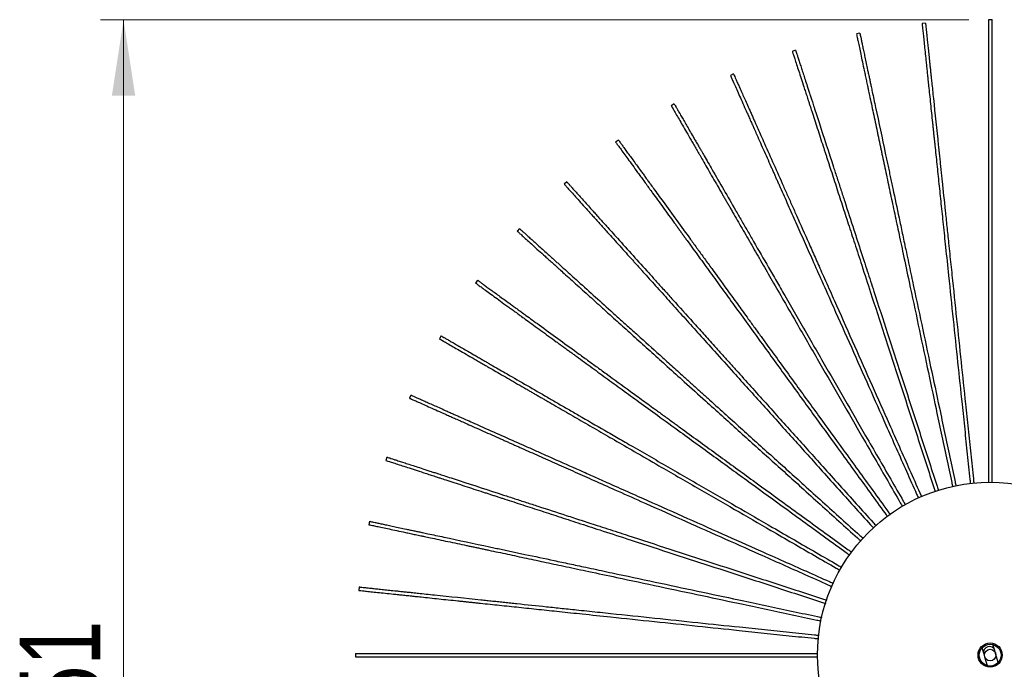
# Model space of a CAD drawing. Header units: millimetres. Extents: x 54 to 130, y 13 to 286.
# Tile 654 of 656: x 60 to 103, y 258 to 286. Entities that reach past the tile are written whole.
import ezdxf

# ---------------------------------------------------------------- set-up
doc = ezdxf.new("R2010")
doc.units = ezdxf.units.MM
doc.header["$PDSIZE"] = -1
doc.styles.add('SLDTEXTSTYLE0', font='TXT', dxfattribs={"width": 0.75})
doc.dimstyles.new('SLDDIMSTYLE0', dxfattribs={"dimtxt": 3.5, "dimasz": 3.302, "dimexe": 0, "dimexo": 0.0625, "dimgap": 0.875, "dimtad": 1, "dimdec": 0, "dimlfac": 10, "dimrnd": 1e-09, "dimzin": 12, "dimdsep": 46, "dimtxsty": 'SLDTEXTSTYLE0', "dimsah": 1, "dimcen": 0.09, "dimadec": 0, "dimazin": 3, "dimtfac": 1, "dimtdec": 0, "dimtofl": 0, "dimtmove": 0, "dimatfit": 3, "dimfxl": 0, "dimfrac": 2, "dimtolj": 1, "dimtzin": 12, "dimarcsym": 0})

# ---------------------------------------------------------------- blocks, each defined once
blk = doc.blocks.new('_D_4')
at = {"color": 7, "linetype": 'Continuous', "lineweight": 0}
for p, q in [((101.605, 286.134), (63.883, 286.134)), ((64.883, 286.134), (64.883, 230.984)), ((101.605, 230.984), (63.883, 230.984))]:
    blk.add_line(p, q, dxfattribs=at)
at = {"color": 7, "linetype": 'Continuous', "lineweight": 18}
for points in [[(64.883, 286.134), (64.375, 282.832), (65.391, 282.832)], [(64.883, 230.984), (65.391, 234.286), (64.375, 234.286)]]:
    blk.add_solid(points, dxfattribs=at)
at = {"color": 7, "linetype": 'Continuous', "lineweight": 18, "insert": (60.371, 254.197), "char_height": 3.5, "attachment_point": 1, "rotation": 90, "style": 'SLDTEXTSTYLE0'}
blk.add_mtext('551', dxfattribs=at)

msp = doc.modelspace()

# ---------------------------------------------------------------- linework, layer by layer
at = {"color": 7, "linetype": 'Continuous', "lineweight": 25}
for p, q in [((99.722, 285.991), (99.573, 285.975)), ((102.605, 286.134), (102.455, 286.134)), ((96.87, 285.547), (96.723, 285.516)), ((94.08, 284.808), (93.937, 284.761)), ((91.382, 283.781), (91.245, 283.72)), ((88.807, 282.477), (88.677, 282.402)), ((86.382, 280.912), (86.261, 280.824)), ((84.134, 279.101), (84.023, 279.001)), ((82.088, 277.066), (81.987, 276.955)), ((80.265, 274.828), (80.177, 274.707)), ((78.686, 272.411), (78.611, 272.282)), ((77.369, 269.843), (77.308, 269.706)), ((76.327, 267.151), (76.281, 267.009)), ((75.573, 264.366), (75.542, 264.219)), ((75.114, 261.516), (75.098, 261.367)), ((102.175, 258.875), (102.253, 258.611)), ((102.733, 258.753), (102.654, 259.017)), ((74.955, 258.634), (74.955, 258.484)), ((102.253, 258.611), (102.29, 258.488)), ((102.29, 258.488), (102.405, 258.101)), ((102.769, 258.63), (102.733, 258.753)), ((102.884, 258.243), (102.769, 258.63))]:
    msp.add_line(p, q, dxfattribs=at)
for radius in [7.5, 0.525, 0.475, 0.25]:
    msp.add_circle((102.53, 258.559), radius, dxfattribs=at)
msp.add_arc((102.495, 258.677), 0.25, 17.7088, 195.3155, dxfattribs=at)
for points, knots in [([(99.573, 285.97), (99.573, 285.971), (99.572, 285.977), (99.577, 285.934), (99.588, 285.829), (99.608, 285.64), (99.634, 285.389), (99.666, 285.089), (99.701, 284.749), (99.735, 284.426), (99.765, 284.143), (99.789, 283.917), (99.811, 283.708), (99.834, 283.487), (99.862, 283.222), (99.898, 282.878), (99.939, 282.486), (99.982, 282.08), (100.017, 281.752), (100.042, 281.505), (100.06, 281.341), (100.077, 281.176), (100.094, 281.011), (100.112, 280.844), (100.152, 280.462), (100.216, 279.854), (100.305, 279.01), (100.396, 278.141), (100.492, 277.223), (100.602, 276.185), (100.746, 274.813), (100.921, 273.147), (101.117, 271.284), (101.284, 269.691), (101.424, 268.36), (101.538, 267.274), (101.621, 266.489), (101.665, 266.065), (101.672, 266.005)], [0, 0, 0, 0, 0.00703, 0.028514, 0.054727, 0.08079, 0.107082, 0.13136, 0.154867, 0.177921, 0.190126, 0.201967, 0.21351, 0.22124, 0.233636, 0.251097, 0.269852, 0.288876, 0.308036, 0.315601, 0.323188, 0.330796, 0.338425, 0.346077, 0.35375, 0.391168, 0.429492, 0.468735, 0.508907, 0.55303, 0.607779, 0.691762, 0.773316, 0.852079, 0.898902, 0.945607, 0.992209, 1, 1, 1, 1]), ([(99.722, 285.987), (99.722, 285.987), (99.722, 285.988), (99.726, 285.95), (99.734, 285.875), (99.747, 285.754), (99.764, 285.593), (99.784, 285.398), (99.807, 285.176), (99.833, 284.934), (99.861, 284.665), (99.888, 284.411), (99.912, 284.183), (99.931, 283.999), (99.95, 283.822), (99.97, 283.627), (99.996, 283.38), (100.029, 283.067), (100.123, 282.169), (100.216, 281.289), (100.305, 280.439), (100.332, 280.183), (100.359, 279.924), (100.387, 279.662), (100.415, 279.398), (100.478, 278.794), (100.545, 278.163), (100.614, 277.504), (100.65, 277.163), (100.687, 276.809), (100.728, 276.413), (100.774, 275.977), (100.823, 275.511), (100.922, 274.57), (101.07, 273.163), (101.266, 271.299), (101.433, 269.707), (101.573, 268.376), (101.687, 267.29), (101.77, 266.505), (101.814, 266.081), (101.821, 266.021)], [0, 0, 0, 0, 0.01133, 0.028521, 0.048293, 0.067877, 0.087435, 0.107129, 0.1253, 0.143122, 0.160727, 0.178248, 0.188689, 0.198814, 0.207556, 0.215816, 0.227034, 0.242901, 0.260166, 0.353747, 0.365387, 0.377115, 0.388931, 0.400836, 0.412831, 0.424915, 0.483099, 0.498266, 0.513566, 0.528999, 0.545765, 0.566589, 0.587266, 0.607796, 0.691785, 0.773336, 0.852107, 0.898935, 0.945641, 0.992242, 1, 1, 1, 1]), ([(102.455, 286.129), (102.455, 286.13), (102.455, 286.136), (102.455, 286.093), (102.455, 285.987), (102.455, 285.797), (102.455, 285.544), (102.455, 285.243), (102.455, 284.902), (102.455, 284.576), (102.455, 284.292), (102.455, 284.064), (102.455, 283.855), (102.455, 283.632), (102.455, 283.366), (102.455, 283.02), (102.455, 282.625), (102.455, 282.217), (102.455, 281.887), (102.455, 281.639), (102.455, 281.474), (102.455, 281.309), (102.455, 281.142), (102.455, 280.975), (102.455, 280.59), (102.455, 279.979), (102.455, 279.131), (102.455, 278.256), (102.455, 277.334), (102.455, 276.29), (102.455, 274.91), (102.455, 273.235), (102.455, 271.362), (102.455, 269.76), (102.455, 268.422), (102.455, 267.33), (102.455, 266.537), (102.455, 266.108), (102.455, 266.044)], [0, 0, 0, 0, 0.007027, 0.028502, 0.054704, 0.080756, 0.107037, 0.131305, 0.154801, 0.177846, 0.190046, 0.201881, 0.213419, 0.221146, 0.233537, 0.25099, 0.269738, 0.288754, 0.307906, 0.315468, 0.323051, 0.330655, 0.338282, 0.34593, 0.3536, 0.391002, 0.42931, 0.468537, 0.508691, 0.552796, 0.607521, 0.691469, 0.772988, 0.851718, 0.898521, 0.945206, 0.991789, 1, 1, 1, 1]), ([(102.605, 286.131), (102.605, 286.131), (102.605, 286.131), (102.605, 286.093), (102.605, 286.017), (102.605, 285.896), (102.605, 285.734), (102.605, 285.538), (102.605, 285.315), (102.605, 285.071), (102.605, 284.801), (102.605, 284.545), (102.605, 284.317), (102.605, 284.132), (102.605, 283.953), (102.605, 283.758), (102.605, 283.509), (102.605, 283.194), (102.605, 282.291), (102.605, 281.406), (102.605, 280.551), (102.605, 280.294), (102.605, 280.033), (102.605, 279.771), (102.605, 279.505), (102.605, 278.898), (102.605, 278.263), (102.605, 277.601), (102.605, 277.257), (102.605, 276.901), (102.605, 276.503), (102.605, 276.065), (102.605, 275.597), (102.605, 274.65), (102.605, 273.235), (102.605, 271.361), (102.605, 269.76), (102.605, 268.422), (102.605, 267.33), (102.605, 266.539), (102.605, 266.112), (102.605, 266.049)], [0, 0, 0, 0, 0.0113279, 0.0285146, 0.0482821, 0.0678616, 0.0874149, 0.1071048, 0.1252715, 0.1430904, 0.1606911, 0.1782083, 0.1886463, 0.1987693, 0.2075093, 0.2157675, 0.2269834, 0.2428464, 0.2601078, 0.3536678, 0.3653049, 0.3770302, 0.3888439, 0.4007465, 0.4127384, 0.4248198, 0.4829903, 0.498154, 0.5134504, 0.5288801, 0.5456426, 0.5664621, 0.5871341, 0.6076597, 0.6916295, 0.7731628, 0.8519162, 0.8987335, 0.9454294, 0.9920196, 1, 1, 1, 1]), ([(96.724, 285.511), (96.724, 285.512), (96.723, 285.518), (96.732, 285.476), (96.754, 285.373), (96.793, 285.187), (96.846, 284.939), (96.908, 284.644), (96.979, 284.31), (97.047, 283.992), (97.106, 283.714), (97.153, 283.491), (97.197, 283.286), (97.243, 283.069), (97.299, 282.808), (97.371, 282.47), (97.453, 282.084), (97.537, 281.684), (97.606, 281.362), (97.658, 281.119), (97.692, 280.958), (97.726, 280.796), (97.761, 280.633), (97.796, 280.47), (97.876, 280.093), (98.003, 279.495), (98.179, 278.665), (98.361, 277.81), (98.553, 276.908), (98.77, 275.887), (99.057, 274.538), (99.405, 272.899), (99.794, 271.066), (100.127, 269.5), (100.406, 268.191), (100.633, 267.123), (100.797, 266.349), (100.886, 265.931), (100.899, 265.87)], [0, 0, 0, 0, 0.0070292, 0.0285091, 0.0547179, 0.0807759, 0.1070637, 0.1313375, 0.1548396, 0.1778903, 0.1900934, 0.2019318, 0.2134728, 0.2212012, 0.2335956, 0.2510531, 0.2698054, 0.288826, 0.3079828, 0.3155464, 0.3231314, 0.330738, 0.3383664, 0.3460165, 0.3536886, 0.3910997, 0.4294177, 0.4686538, 0.5088183, 0.5529341, 0.6076732, 0.6916413, 0.773181, 0.8519307, 0.8987458, 0.9454425, 0.9920364, 1, 1, 1, 1]), ([(96.87, 285.544), (96.87, 285.544), (96.87, 285.544), (96.878, 285.507), (96.894, 285.433), (96.919, 285.314), (96.953, 285.156), (96.994, 284.964), (97.04, 284.746), (97.091, 284.507), (97.147, 284.243), (97.2, 283.993), (97.248, 283.769), (97.286, 283.588), (97.323, 283.414), (97.364, 283.222), (97.416, 282.979), (97.481, 282.671), (97.669, 281.788), (97.853, 280.922), (98.03, 280.086), (98.084, 279.834), (98.138, 279.58), (98.193, 279.323), (98.248, 279.063), (98.374, 278.469), (98.506, 277.848), (98.644, 277.2), (98.715, 276.864), (98.789, 276.516), (98.872, 276.127), (98.963, 275.698), (99.061, 275.24), (99.257, 274.314), (99.552, 272.93), (99.941, 271.097), (100.274, 269.531), (100.552, 268.222), (100.779, 267.154), (100.944, 266.379), (101.033, 265.959), (101.047, 265.896)], [0, 0, 0, 0, 0.011325, 0.028508, 0.048272, 0.067847, 0.087396, 0.107082, 0.125245, 0.14306, 0.160657, 0.17817, 0.188606, 0.198727, 0.207465, 0.215721, 0.226935, 0.242794, 0.260052, 0.353592, 0.365226, 0.376949, 0.38876, 0.40066, 0.41265, 0.424728, 0.482886, 0.498047, 0.51334, 0.528766, 0.545525, 0.56634, 0.587008, 0.607529, 0.691481, 0.772997, 0.851733, 0.89854, 0.945226, 0.991806, 1, 1, 1, 1]), ([(93.939, 284.756), (93.938, 284.758), (93.936, 284.763), (93.95, 284.722), (93.982, 284.622), (94.041, 284.441), (94.119, 284.2), (94.213, 283.913), (94.318, 283.589), (94.418, 283.28), (94.506, 283.009), (94.577, 282.793), (94.641, 282.593), (94.71, 282.382), (94.793, 282.128), (94.899, 281.799), (95.021, 281.424), (95.148, 281.036), (95.249, 280.722), (95.326, 280.486), (95.377, 280.329), (95.428, 280.172), (95.48, 280.014), (95.531, 279.855), (95.65, 279.489), (95.839, 278.907), (96.101, 278.101), (96.371, 277.269), (96.656, 276.392), (96.979, 275.399), (97.405, 274.087), (97.923, 272.494), (98.502, 270.712), (98.997, 269.189), (99.41, 267.916), (99.748, 266.878), (99.993, 266.123), (100.126, 265.714), (100.146, 265.653)], [0, 0, 0, 0, 0.007027, 0.0285, 0.0547006, 0.0807502, 0.1070298, 0.1312958, 0.1547905, 0.1778338, 0.1900331, 0.2018677, 0.213405, 0.2211311, 0.2335215, 0.2509735, 0.2697198, 0.2887344, 0.3078851, 0.3154463, 0.3230289, 0.3306331, 0.338259, 0.3459068, 0.3535764, 0.3909756, 0.4292815, 0.4685051, 0.5086569, 0.5527586, 0.6074804, 0.6914219, 0.7729357, 0.8516604, 0.8984607, 0.9451425, 0.9917216, 1, 1, 1, 1]), ([(94.081, 284.804), (94.081, 284.804), (94.081, 284.804), (94.092, 284.768), (94.116, 284.696), (94.153, 284.581), (94.203, 284.427), (94.264, 284.241), (94.333, 284.029), (94.408, 283.797), (94.492, 283.54), (94.571, 283.296), (94.641, 283.079), (94.699, 282.903), (94.754, 282.734), (94.814, 282.547), (94.891, 282.311), (94.988, 282.011), (95.267, 281.153), (95.541, 280.311), (95.805, 279.498), (95.885, 279.253), (95.965, 279.006), (96.046, 278.756), (96.128, 278.503), (96.316, 277.925), (96.512, 277.322), (96.717, 276.692), (96.823, 276.365), (96.933, 276.027), (97.056, 275.648), (97.191, 275.231), (97.336, 274.786), (97.628, 273.886), (98.066, 272.54), (98.645, 270.758), (99.14, 269.235), (99.553, 267.963), (99.891, 266.924), (100.136, 266.169), (100.269, 265.76), (100.289, 265.698)], [0, 0, 0, 0, 0.011324, 0.028505, 0.048266, 0.067839, 0.087386, 0.10707, 0.12523, 0.143043, 0.160638, 0.17815, 0.188584, 0.198704, 0.207441, 0.215697, 0.226909, 0.242767, 0.260022, 0.353552, 0.365185, 0.376906, 0.388716, 0.400615, 0.412603, 0.42468, 0.482832, 0.49799, 0.513282, 0.528706, 0.545463, 0.566276, 0.586941, 0.60746, 0.691402, 0.772909, 0.851637, 0.898438, 0.945119, 0.991694, 1, 1, 1, 1]), ([(91.247, 283.715), (91.247, 283.716), (91.244, 283.722), (91.262, 283.682), (91.305, 283.586), (91.382, 283.412), (91.485, 283.181), (91.608, 282.905), (91.747, 282.594), (91.879, 282.296), (91.995, 282.037), (92.087, 281.829), (92.172, 281.637), (92.263, 281.434), (92.371, 281.19), (92.512, 280.874), (92.672, 280.514), (92.839, 280.141), (92.973, 279.84), (93.074, 279.613), (93.141, 279.463), (93.208, 279.311), (93.276, 279.159), (93.344, 279.007), (93.5, 278.655), (93.749, 278.097), (94.094, 277.322), (94.449, 276.523), (94.825, 275.68), (95.249, 274.727), (95.81, 273.466), (96.492, 271.936), (97.254, 270.224), (97.905, 268.761), (98.449, 267.539), (98.893, 266.541), (99.216, 265.817), (99.391, 265.424), (99.417, 265.365)], [0, 0, 0, 0, 0.007027, 0.0285002, 0.054701, 0.0807508, 0.1070306, 0.1312968, 0.1547917, 0.1778352, 0.1900345, 0.2018692, 0.2134066, 0.2211327, 0.2335232, 0.2509754, 0.2697218, 0.2887365, 0.3078874, 0.3154486, 0.3230313, 0.3306356, 0.3382615, 0.3459093, 0.3535791, 0.3909786, 0.4292847, 0.4685086, 0.5086606, 0.5527627, 0.6074849, 0.6914271, 0.7729415, 0.8516668, 0.8984674, 0.9451496, 0.991729, 1, 1, 1, 1]), ([(91.384, 283.777), (91.384, 283.777), (91.384, 283.778), (91.399, 283.743), (91.43, 283.674), (91.479, 283.563), (91.545, 283.415), (91.625, 283.236), (91.715, 283.032), (91.815, 282.809), (91.925, 282.563), (92.029, 282.329), (92.122, 282.12), (92.197, 281.951), (92.269, 281.788), (92.349, 281.61), (92.45, 281.382), (92.578, 281.094), (92.945, 280.27), (93.305, 279.461), (93.653, 278.681), (93.758, 278.445), (93.864, 278.207), (93.971, 277.967), (94.078, 277.725), (94.326, 277.17), (94.584, 276.59), (94.853, 275.985), (94.993, 275.671), (95.138, 275.346), (95.3, 274.982), (95.478, 274.582), (95.668, 274.154), (96.053, 273.289), (96.629, 271.997), (97.391, 270.285), (98.042, 268.822), (98.586, 267.6), (99.031, 266.602), (99.353, 265.879), (99.527, 265.487), (99.553, 265.429)], [0, 0, 0, 0, 0.011327, 0.028511, 0.048276, 0.067854, 0.087405, 0.107092, 0.125257, 0.143074, 0.160672, 0.178187, 0.188624, 0.198746, 0.207485, 0.215742, 0.226957, 0.242818, 0.260077, 0.353626, 0.365262, 0.376986, 0.388798, 0.4007, 0.41269, 0.42477, 0.482934, 0.498096, 0.51339, 0.528818, 0.545579, 0.566396, 0.587065, 0.607589, 0.691548, 0.773072, 0.851816, 0.898628, 0.945319, 0.991903, 1, 1, 1, 1]), ([(88.68, 282.398), (88.679, 282.399), (88.676, 282.404), (88.698, 282.367), (88.75, 282.275), (88.845, 282.111), (88.972, 281.891), (89.123, 281.63), (89.293, 281.335), (89.456, 281.053), (89.598, 280.807), (89.712, 280.61), (89.817, 280.428), (89.928, 280.235), (90.061, 280.005), (90.234, 279.705), (90.431, 279.364), (90.636, 279.01), (90.801, 278.724), (90.925, 278.509), (91.007, 278.367), (91.09, 278.223), (91.173, 278.079), (91.257, 277.934), (91.449, 277.601), (91.755, 277.072), (92.179, 276.337), (92.616, 275.58), (93.077, 274.781), (93.599, 273.877), (94.289, 272.682), (95.126, 271.232), (96.063, 269.609), (96.864, 268.222), (97.533, 267.063), (98.079, 266.118), (98.474, 265.433), (98.688, 265.063), (98.719, 265.009)], [0, 0, 0, 0, 0.007029, 0.02851, 0.054719, 0.080778, 0.107066, 0.13134, 0.154843, 0.177894, 0.190098, 0.201936, 0.213478, 0.221206, 0.233601, 0.251059, 0.269812, 0.288833, 0.30799, 0.315554, 0.323139, 0.330746, 0.338374, 0.346024, 0.353697, 0.391109, 0.429427, 0.468664, 0.50883, 0.552947, 0.607687, 0.691657, 0.773199, 0.85195, 0.898766, 0.945464, 0.992059, 1, 1, 1, 1]), ([(88.809, 282.474), (88.809, 282.474), (88.809, 282.474), (88.828, 282.442), (88.865, 282.376), (88.926, 282.271), (89.007, 282.131), (89.105, 281.961), (89.216, 281.768), (89.339, 281.556), (89.474, 281.323), (89.602, 281.101), (89.716, 280.903), (89.808, 280.743), (89.897, 280.589), (89.995, 280.419), (90.12, 280.204), (90.277, 279.931), (90.728, 279.149), (91.171, 278.383), (91.598, 277.643), (91.727, 277.419), (91.857, 277.194), (91.989, 276.966), (92.121, 276.737), (92.425, 276.21), (92.743, 275.661), (93.074, 275.087), (93.245, 274.79), (93.423, 274.481), (93.622, 274.137), (93.842, 273.757), (94.076, 273.352), (94.549, 272.532), (95.256, 271.307), (96.193, 269.684), (96.994, 268.297), (97.663, 267.138), (98.209, 266.192), (98.603, 265.51), (98.815, 265.143), (98.845, 265.091)], [0, 0, 0, 0, 0.011332, 0.028526, 0.048302, 0.067889, 0.08745, 0.107148, 0.125322, 0.143148, 0.160756, 0.178281, 0.188723, 0.19885, 0.207593, 0.215855, 0.227075, 0.242945, 0.260213, 0.353811, 0.365453, 0.377183, 0.389002, 0.400909, 0.412906, 0.424992, 0.483186, 0.498356, 0.513659, 0.529095, 0.545864, 0.566692, 0.587372, 0.607906, 0.69191, 0.773476, 0.852262, 0.899098, 0.945813, 0.992422, 1, 1, 1, 1]), ([(86.264, 280.819), (86.263, 280.821), (86.259, 280.825), (86.285, 280.79), (86.347, 280.705), (86.459, 280.551), (86.607, 280.346), (86.785, 280.102), (86.985, 279.827), (87.176, 279.563), (87.344, 279.333), (87.477, 279.149), (87.6, 278.98), (87.731, 278.799), (87.888, 278.584), (88.091, 278.304), (88.323, 277.985), (88.563, 277.655), (88.757, 277.388), (88.903, 277.187), (89, 277.054), (89.097, 276.92), (89.195, 276.785), (89.293, 276.65), (89.519, 276.339), (89.879, 275.844), (90.377, 275.158), (90.891, 274.451), (91.433, 273.704), (92.047, 272.86), (92.858, 271.744), (93.842, 270.388), (94.944, 268.872), (95.885, 267.577), (96.671, 266.494), (97.313, 265.611), (97.777, 264.972), (98.028, 264.627), (98.064, 264.578)], [0, 0, 0, 0, 0.00703, 0.028513, 0.054726, 0.080788, 0.107079, 0.131357, 0.154862, 0.177916, 0.190121, 0.201961, 0.213504, 0.221234, 0.23363, 0.25109, 0.269845, 0.288868, 0.308028, 0.315593, 0.323179, 0.330787, 0.338416, 0.346067, 0.353741, 0.391157, 0.429481, 0.468723, 0.508893, 0.553015, 0.607762, 0.691743, 0.773295, 0.852056, 0.898878, 0.945581, 0.992182, 1, 1, 1, 1]), ([(86.384, 280.909), (86.384, 280.909), (86.384, 280.909), (86.406, 280.878), (86.451, 280.817), (86.522, 280.719), (86.617, 280.588), (86.732, 280.429), (86.863, 280.249), (87.007, 280.052), (87.166, 279.833), (87.316, 279.626), (87.45, 279.441), (87.559, 279.292), (87.664, 279.147), (87.779, 278.989), (87.925, 278.788), (88.11, 278.533), (88.641, 277.803), (89.161, 277.087), (89.663, 276.395), (89.815, 276.187), (89.968, 275.976), (90.122, 275.764), (90.278, 275.549), (90.636, 275.057), (91.009, 274.544), (91.398, 274.008), (91.6, 273.73), (91.809, 273.442), (92.043, 273.12), (92.301, 272.765), (92.576, 272.387), (93.132, 271.621), (93.964, 270.476), (95.065, 268.961), (96.006, 267.665), (96.793, 266.582), (97.435, 265.699), (97.9, 265.058), (98.152, 264.712), (98.19, 264.66)], [0, 0, 0, 0, 0.0113265, 0.028511, 0.0482761, 0.0678531, 0.087404, 0.1070914, 0.1252558, 0.1430725, 0.160671, 0.178186, 0.1886227, 0.1987445, 0.2074833, 0.2157405, 0.226955, 0.242816, 0.2600752, 0.3536236, 0.3652592, 0.376983, 0.3887953, 0.4006964, 0.4126867, 0.4247666, 0.4829298, 0.4980916, 0.5133862, 0.5288139, 0.5455743, 0.5663912, 0.5870606, 0.6075837, 0.6915429, 0.7730661, 0.8518096, 0.8986211, 0.9453112, 0.9918955, 1, 1, 1, 1]), ([(84.026, 278.997), (84.025, 278.998), (84.021, 279.003), (84.05, 278.971), (84.121, 278.892), (84.248, 278.751), (84.417, 278.563), (84.619, 278.339), (84.847, 278.085), (85.065, 277.843), (85.255, 277.632), (85.408, 277.463), (85.548, 277.307), (85.697, 277.142), (85.875, 276.944), (86.106, 276.687), (86.37, 276.394), (86.644, 276.09), (86.864, 275.845), (87.03, 275.661), (87.141, 275.538), (87.251, 275.415), (87.363, 275.291), (87.475, 275.167), (87.732, 274.881), (88.141, 274.427), (88.709, 273.797), (89.294, 273.147), (89.911, 272.461), (90.609, 271.686), (91.533, 270.66), (92.653, 269.416), (93.907, 268.023), (94.979, 266.833), (95.874, 265.839), (96.605, 265.027), (97.135, 264.438), (97.423, 264.119), (97.466, 264.071)], [0, 0, 0, 0, 0.007027, 0.028502, 0.054704, 0.080755, 0.107036, 0.131303, 0.154799, 0.177844, 0.190044, 0.201879, 0.213417, 0.221143, 0.233535, 0.250988, 0.269735, 0.288751, 0.307902, 0.315464, 0.323047, 0.330652, 0.338278, 0.345926, 0.353596, 0.390998, 0.429305, 0.468531, 0.508685, 0.55279, 0.607514, 0.691461, 0.772979, 0.851708, 0.898511, 0.945195, 0.991777, 1, 1, 1, 1]), ([(84.136, 279.099), (84.136, 279.099), (84.136, 279.099), (84.162, 279.071), (84.212, 279.015), (84.294, 278.924), (84.402, 278.804), (84.533, 278.658), (84.682, 278.493), (84.845, 278.311), (85.026, 278.111), (85.197, 277.921), (85.35, 277.751), (85.474, 277.613), (85.593, 277.481), (85.724, 277.335), (85.891, 277.151), (86.101, 276.916), (86.705, 276.246), (87.298, 275.588), (87.87, 274.953), (88.042, 274.761), (88.216, 274.568), (88.392, 274.373), (88.569, 274.175), (88.976, 273.724), (89.401, 273.252), (89.844, 272.76), (90.074, 272.505), (90.312, 272.24), (90.578, 271.944), (90.872, 271.618), (91.185, 271.271), (91.818, 270.567), (92.765, 269.516), (94.019, 268.123), (95.09, 266.933), (95.986, 265.939), (96.716, 265.127), (97.247, 264.538), (97.535, 264.218), (97.579, 264.17)], [0, 0, 0, 0, 0.011324, 0.028505, 0.048266, 0.067839, 0.087386, 0.10707, 0.12523, 0.143043, 0.160638, 0.17815, 0.188584, 0.198704, 0.207441, 0.215696, 0.226909, 0.242766, 0.260022, 0.353551, 0.365185, 0.376906, 0.388716, 0.400615, 0.412602, 0.42468, 0.482831, 0.49799, 0.513281, 0.528706, 0.545463, 0.566276, 0.586941, 0.60746, 0.691402, 0.772908, 0.851636, 0.898438, 0.945118, 0.991693, 1, 1, 1, 1]), ([(81.991, 276.951), (81.99, 276.952), (81.986, 276.956), (82.018, 276.927), (82.096, 276.857), (82.237, 276.729), (82.425, 276.56), (82.65, 276.358), (82.903, 276.13), (83.145, 275.912), (83.356, 275.722), (83.525, 275.569), (83.681, 275.429), (83.847, 275.28), (84.045, 275.102), (84.302, 274.871), (84.595, 274.607), (84.898, 274.334), (85.143, 274.113), (85.328, 273.947), (85.45, 273.837), (85.573, 273.726), (85.697, 273.614), (85.821, 273.502), (86.107, 273.245), (86.561, 272.836), (87.192, 272.268), (87.841, 271.683), (88.527, 271.066), (89.302, 270.368), (90.328, 269.445), (91.573, 268.324), (92.965, 267.07), (94.155, 265.998), (95.15, 265.103), (95.961, 264.372), (96.551, 263.841), (96.871, 263.554), (96.919, 263.51)], [0, 0, 0, 0, 0.0070268, 0.0284992, 0.0546991, 0.080748, 0.1070268, 0.1312922, 0.1547863, 0.177829, 0.1900279, 0.2018622, 0.2133992, 0.221125, 0.2335151, 0.2509666, 0.2697124, 0.2887265, 0.3078767, 0.3154376, 0.3230201, 0.3306241, 0.3382498, 0.3458973, 0.3535668, 0.390965, 0.4292697, 0.4684923, 0.508643, 0.5527435, 0.6074638, 0.691403, 0.7729146, 0.8516372, 0.8984361, 0.9451167, 0.9916946, 1, 1, 1, 1]), ([(82.09, 277.064), (82.09, 277.064), (82.09, 277.064), (82.118, 277.039), (82.174, 276.988), (82.265, 276.907), (82.385, 276.798), (82.531, 276.667), (82.696, 276.518), (82.878, 276.355), (83.078, 276.174), (83.268, 276.003), (83.438, 275.85), (83.576, 275.726), (83.708, 275.607), (83.854, 275.476), (84.038, 275.309), (84.273, 275.099), (84.943, 274.495), (85.601, 273.902), (86.236, 273.331), (86.428, 273.158), (86.621, 272.984), (86.816, 272.808), (87.014, 272.631), (87.465, 272.224), (87.937, 271.799), (88.429, 271.356), (88.684, 271.126), (88.949, 270.888), (89.245, 270.622), (89.571, 270.328), (89.918, 270.015), (90.622, 269.382), (91.673, 268.435), (93.066, 267.181), (94.256, 266.11), (95.25, 265.214), (96.062, 264.484), (96.651, 263.953), (96.97, 263.666), (97.017, 263.623)], [0, 0, 0, 0, 0.011326, 0.028509, 0.048272, 0.067847, 0.087397, 0.107082, 0.125245, 0.14306, 0.160658, 0.178171, 0.188607, 0.198728, 0.207466, 0.215722, 0.226936, 0.242796, 0.260053, 0.353594, 0.365229, 0.376951, 0.388763, 0.400663, 0.412652, 0.424731, 0.482889, 0.49805, 0.513343, 0.52877, 0.545529, 0.566344, 0.587011, 0.607533, 0.691485, 0.773001, 0.851738, 0.898546, 0.945232, 0.991812, 1, 1, 1, 1]), ([(80.181, 274.703), (80.18, 274.704), (80.175, 274.708), (80.21, 274.682), (80.295, 274.62), (80.449, 274.509), (80.654, 274.36), (80.898, 274.183), (81.174, 273.982), (81.437, 273.791), (81.667, 273.624), (81.851, 273.49), (82.021, 273.367), (82.201, 273.236), (82.417, 273.079), (82.696, 272.876), (83.015, 272.644), (83.346, 272.404), (83.613, 272.21), (83.813, 272.064), (83.947, 271.968), (84.081, 271.87), (84.215, 271.772), (84.351, 271.674), (84.662, 271.448), (85.156, 271.089), (85.843, 270.59), (86.55, 270.076), (87.296, 269.534), (88.14, 268.921), (89.257, 268.11), (90.612, 267.125), (92.128, 266.024), (93.424, 265.082), (94.506, 264.296), (95.389, 263.654), (96.03, 263.189), (96.376, 262.937), (96.428, 262.9)], [0, 0, 0, 0, 0.007028, 0.028506, 0.054712, 0.080768, 0.107053, 0.131324, 0.154824, 0.177872, 0.190074, 0.201911, 0.213451, 0.221178, 0.233572, 0.251027, 0.269778, 0.288796, 0.307951, 0.315514, 0.323098, 0.330704, 0.338332, 0.345981, 0.353652, 0.391059, 0.429373, 0.468605, 0.508766, 0.552877, 0.607611, 0.69157, 0.773101, 0.851843, 0.898653, 0.945345, 0.991934, 1, 1, 1, 1]), ([(80.268, 274.826), (80.268, 274.826), (80.268, 274.826), (80.298, 274.804), (80.36, 274.759), (80.458, 274.688), (80.589, 274.593), (80.747, 274.477), (80.928, 274.347), (81.125, 274.203), (81.344, 274.044), (81.551, 273.894), (81.735, 273.76), (81.885, 273.651), (82.029, 273.546), (82.188, 273.431), (82.389, 273.285), (82.644, 273.1), (83.374, 272.569), (84.09, 272.049), (84.781, 271.547), (84.99, 271.395), (85.2, 271.242), (85.413, 271.088), (85.628, 270.932), (86.119, 270.574), (86.633, 270.201), (87.169, 269.812), (87.446, 269.61), (87.734, 269.401), (88.057, 269.167), (88.411, 268.909), (88.79, 268.634), (89.556, 268.078), (90.7, 267.246), (92.216, 266.145), (93.512, 265.204), (94.594, 264.417), (95.478, 263.775), (96.116, 263.311), (96.461, 263.061), (96.51, 263.025)], [0, 0, 0, 0, 0.011331, 0.028521, 0.048294, 0.067878, 0.087436, 0.10713, 0.125301, 0.143124, 0.160729, 0.17825, 0.188691, 0.198816, 0.207558, 0.215819, 0.227037, 0.242904, 0.260169, 0.353752, 0.365391, 0.377119, 0.388936, 0.400841, 0.412836, 0.42492, 0.483105, 0.498272, 0.513572, 0.529005, 0.545772, 0.566596, 0.587273, 0.607804, 0.691793, 0.773346, 0.852118, 0.898946, 0.945653, 0.992255, 1, 1, 1, 1]), ([(78.616, 272.279), (78.615, 272.28), (78.61, 272.283), (78.647, 272.261), (78.738, 272.208), (78.903, 272.113), (79.122, 271.987), (79.383, 271.836), (79.679, 271.665), (79.96, 271.503), (80.207, 271.361), (80.404, 271.247), (80.585, 271.142), (80.778, 271.031), (81.009, 270.897), (81.309, 270.724), (81.65, 270.527), (82.004, 270.323), (82.289, 270.158), (82.504, 270.034), (82.647, 269.952), (82.79, 269.869), (82.935, 269.786), (83.079, 269.702), (83.412, 269.51), (83.942, 269.204), (84.677, 268.78), (85.434, 268.343), (86.232, 267.882), (87.136, 267.36), (88.331, 266.67), (89.782, 265.832), (91.405, 264.895), (92.792, 264.095), (93.95, 263.426), (94.896, 262.88), (95.579, 262.486), (95.947, 262.273), (95.999, 262.243)], [0, 0, 0, 0, 0.007031, 0.028518, 0.054735, 0.080802, 0.107098, 0.131379, 0.154889, 0.177947, 0.190154, 0.201996, 0.213541, 0.221272, 0.23367, 0.251133, 0.269892, 0.288918, 0.308081, 0.315647, 0.323235, 0.330844, 0.338474, 0.346127, 0.353802, 0.391225, 0.429555, 0.468803, 0.508981, 0.553111, 0.607867, 0.691862, 0.773428, 0.852203, 0.899033, 0.945744, 0.992353, 1, 1, 1, 1]), ([(78.689, 272.41), (78.689, 272.41), (78.689, 272.41), (78.722, 272.391), (78.788, 272.353), (78.893, 272.292), (79.033, 272.211), (79.203, 272.113), (79.396, 272.002), (79.607, 271.88), (79.841, 271.745), (80.063, 271.617), (80.26, 271.503), (80.421, 271.41), (80.575, 271.321), (80.745, 271.223), (80.96, 271.099), (81.233, 270.941), (82.014, 270.49), (82.781, 270.048), (83.521, 269.62), (83.744, 269.491), (83.97, 269.361), (84.197, 269.23), (84.427, 269.097), (84.953, 268.793), (85.503, 268.476), (86.076, 268.145), (86.374, 267.973), (86.682, 267.795), (87.027, 267.596), (87.407, 267.377), (87.812, 267.143), (88.632, 266.67), (89.857, 265.962), (91.48, 265.025), (92.867, 264.225), (94.025, 263.556), (94.971, 263.01), (95.656, 262.614), (96.027, 262.4), (96.081, 262.369)], [0, 0, 0, 0, 0.011328, 0.028514, 0.048282, 0.067861, 0.087414, 0.107104, 0.12527, 0.143089, 0.16069, 0.178207, 0.188644, 0.198767, 0.207507, 0.215765, 0.226981, 0.242844, 0.260105, 0.353664, 0.365301, 0.377026, 0.38884, 0.400743, 0.412734, 0.424816, 0.482986, 0.498149, 0.513445, 0.528875, 0.545637, 0.566456, 0.587128, 0.607654, 0.691623, 0.773155, 0.851908, 0.898725, 0.94542, 0.99201, 1, 1, 1, 1]), ([(77.313, 269.704), (77.312, 269.705), (77.306, 269.707), (77.346, 269.69), (77.442, 269.647), (77.616, 269.569), (77.847, 269.466), (78.122, 269.344), (78.434, 269.205), (78.731, 269.073), (78.991, 268.957), (79.199, 268.864), (79.39, 268.779), (79.594, 268.689), (79.837, 268.58), (80.153, 268.44), (80.513, 268.279), (80.886, 268.113), (81.188, 267.979), (81.414, 267.878), (81.565, 267.811), (81.716, 267.744), (81.868, 267.676), (82.021, 267.608), (82.373, 267.451), (82.931, 267.203), (83.706, 266.858), (84.505, 266.502), (85.347, 266.127), (86.301, 265.703), (87.561, 265.141), (89.091, 264.46), (90.803, 263.698), (92.266, 263.046), (93.489, 262.502), (94.486, 262.058), (95.21, 261.736), (95.602, 261.561), (95.66, 261.535)], [0, 0, 0, 0, 0.007028, 0.028504, 0.054708, 0.080761, 0.107044, 0.131314, 0.154812, 0.177858, 0.190059, 0.201895, 0.213434, 0.221161, 0.233554, 0.251008, 0.269757, 0.288774, 0.307927, 0.31549, 0.323073, 0.330678, 0.338305, 0.345954, 0.353625, 0.391029, 0.42934, 0.468569, 0.508727, 0.552834, 0.607564, 0.691517, 0.773042, 0.851777, 0.898584, 0.945272, 0.991858, 1, 1, 1, 1]), ([(77.372, 269.842), (77.372, 269.842), (77.372, 269.842), (77.407, 269.827), (77.476, 269.796), (77.587, 269.746), (77.735, 269.681), (77.914, 269.601), (78.117, 269.51), (78.34, 269.411), (78.587, 269.301), (78.821, 269.197), (79.029, 269.104), (79.198, 269.029), (79.361, 268.956), (79.54, 268.877), (79.767, 268.776), (80.055, 268.647), (80.88, 268.28), (81.688, 267.92), (82.469, 267.573), (82.704, 267.468), (82.942, 267.362), (83.182, 267.255), (83.425, 267.147), (83.98, 266.9), (84.56, 266.642), (85.165, 266.373), (85.478, 266.233), (85.804, 266.088), (86.167, 265.926), (86.568, 265.748), (86.995, 265.557), (87.86, 265.172), (89.153, 264.597), (90.864, 263.835), (92.327, 263.183), (93.55, 262.639), (94.547, 262.195), (95.272, 261.872), (95.665, 261.697), (95.724, 261.671)], [0, 0, 0, 0, 0.011324, 0.028506, 0.048267, 0.067841, 0.087388, 0.107072, 0.125233, 0.143047, 0.160642, 0.178154, 0.188589, 0.198709, 0.207446, 0.215702, 0.226914, 0.242772, 0.260028, 0.35356, 0.365194, 0.376915, 0.388725, 0.400624, 0.412612, 0.42469, 0.482843, 0.498002, 0.513294, 0.528719, 0.545476, 0.566289, 0.586955, 0.607474, 0.691419, 0.772927, 0.851656, 0.898459, 0.945141, 0.991717, 1, 1, 1, 1]), ([(76.286, 267.007), (76.285, 267.008), (76.279, 267.01), (76.32, 266.996), (76.42, 266.964), (76.601, 266.905), (76.842, 266.827), (77.129, 266.733), (77.453, 266.628), (77.763, 266.527), (78.033, 266.44), (78.25, 266.369), (78.449, 266.304), (78.661, 266.236), (78.914, 266.153), (79.243, 266.046), (79.618, 265.925), (80.006, 265.798), (80.32, 265.696), (80.556, 265.62), (80.713, 265.569), (80.87, 265.518), (81.029, 265.466), (81.188, 265.415), (81.553, 265.296), (82.135, 265.107), (82.942, 264.845), (83.773, 264.575), (84.65, 264.29), (85.643, 263.967), (86.955, 263.541), (88.548, 263.023), (90.33, 262.444), (91.853, 261.949), (93.126, 261.536), (94.164, 261.198), (94.919, 260.953), (95.328, 260.82), (95.39, 260.8)], [0, 0, 0, 0, 0.007027, 0.028499, 0.054699, 0.080747, 0.107026, 0.131291, 0.154785, 0.177827, 0.190026, 0.20186, 0.213397, 0.221123, 0.233513, 0.250964, 0.26971, 0.288724, 0.307874, 0.315435, 0.323017, 0.330621, 0.338247, 0.345894, 0.353563, 0.390961, 0.429266, 0.468488, 0.508638, 0.552738, 0.607458, 0.691397, 0.772907, 0.851629, 0.898428, 0.945108, 0.991685, 1, 1, 1, 1]), ([(76.331, 267.15), (76.331, 267.15), (76.33, 267.15), (76.366, 267.139), (76.438, 267.115), (76.554, 267.078), (76.708, 267.028), (76.894, 266.967), (77.106, 266.898), (77.338, 266.823), (77.595, 266.74), (77.839, 266.66), (78.056, 266.59), (78.232, 266.533), (78.401, 266.478), (78.588, 266.417), (78.824, 266.34), (79.124, 266.243), (79.982, 265.964), (80.824, 265.691), (81.637, 265.426), (81.882, 265.347), (82.129, 265.266), (82.379, 265.185), (82.632, 265.103), (83.21, 264.915), (83.813, 264.719), (84.443, 264.515), (84.77, 264.408), (85.108, 264.298), (85.487, 264.175), (85.904, 264.04), (86.349, 263.895), (87.249, 263.603), (88.595, 263.166), (90.377, 262.587), (91.9, 262.092), (93.172, 261.678), (94.211, 261.341), (94.965, 261.096), (95.374, 260.963), (95.436, 260.943)], [0, 0, 0, 0, 0.011325, 0.028507, 0.048269, 0.067843, 0.087391, 0.107075, 0.125237, 0.143051, 0.160647, 0.178159, 0.188594, 0.198715, 0.207452, 0.215708, 0.226921, 0.24278, 0.260036, 0.353571, 0.365204, 0.376926, 0.388737, 0.400636, 0.412625, 0.424703, 0.482857, 0.498017, 0.513309, 0.528735, 0.545492, 0.566306, 0.586973, 0.607493, 0.691439, 0.77295, 0.851682, 0.898486, 0.945169, 0.991747, 1, 1, 1, 1]), ([(75.576, 264.365), (75.576, 264.365), (75.576, 264.365), (75.613, 264.357), (75.687, 264.341), (75.806, 264.316), (75.964, 264.282), (76.156, 264.242), (76.374, 264.195), (76.613, 264.145), (76.877, 264.088), (77.127, 264.035), (77.35, 263.988), (77.531, 263.949), (77.706, 263.912), (77.897, 263.871), (78.141, 263.82), (78.449, 263.754), (79.332, 263.567), (80.197, 263.383), (81.033, 263.205), (81.285, 263.151), (81.54, 263.097), (81.797, 263.043), (82.057, 262.987), (82.651, 262.861), (83.272, 262.729), (83.919, 262.591), (84.255, 262.52), (84.604, 262.446), (84.993, 262.363), (85.422, 262.272), (85.88, 262.175), (86.806, 261.978), (88.19, 261.684), (90.022, 261.294), (91.589, 260.961), (92.898, 260.683), (93.966, 260.456), (94.739, 260.292), (95.157, 260.203), (95.217, 260.19)], [0, 0, 0, 0, 0.011329, 0.028517, 0.048286, 0.067867, 0.087422, 0.107113, 0.125281, 0.143102, 0.160704, 0.178222, 0.188661, 0.198785, 0.207526, 0.215785, 0.227001, 0.242866, 0.260128, 0.353696, 0.365334, 0.37706, 0.388875, 0.400778, 0.412771, 0.424854, 0.483029, 0.498194, 0.513491, 0.528922, 0.545686, 0.566507, 0.587181, 0.607708, 0.691684, 0.773224, 0.851984, 0.898805, 0.945505, 0.992098, 1, 1, 1, 1]), ([(75.547, 264.218), (75.545, 264.218), (75.539, 264.219), (75.582, 264.21), (75.685, 264.188), (75.871, 264.149), (76.118, 264.096), (76.413, 264.034), (76.747, 263.963), (77.065, 263.895), (77.343, 263.836), (77.566, 263.788), (77.771, 263.745), (77.989, 263.699), (78.25, 263.643), (78.588, 263.571), (78.973, 263.489), (79.373, 263.404), (79.696, 263.336), (79.938, 263.284), (80.1, 263.25), (80.262, 263.216), (80.424, 263.181), (80.588, 263.146), (80.964, 263.066), (81.562, 262.939), (82.392, 262.763), (83.247, 262.581), (84.149, 262.389), (85.17, 262.172), (86.52, 261.885), (88.158, 261.537), (89.991, 261.147), (91.558, 260.815), (92.866, 260.536), (93.934, 260.309), (94.71, 260.145), (95.129, 260.055), (95.192, 260.042)], [0, 0, 0, 0, 0.007028, 0.028503, 0.054707, 0.080759, 0.107042, 0.131311, 0.154808, 0.177854, 0.190055, 0.201891, 0.213429, 0.221156, 0.233548, 0.251002, 0.269751, 0.288767, 0.30792, 0.315482, 0.323066, 0.330671, 0.338298, 0.345946, 0.353617, 0.39102, 0.42933, 0.468558, 0.508715, 0.552822, 0.60755, 0.691501, 0.773024, 0.851758, 0.898563, 0.94525, 0.991835, 1, 1, 1, 1]), ([(75.103, 261.366), (75.102, 261.366), (75.096, 261.367), (75.139, 261.363), (75.244, 261.351), (75.433, 261.332), (75.684, 261.305), (75.984, 261.274), (76.324, 261.238), (76.647, 261.204), (76.93, 261.174), (77.156, 261.15), (77.365, 261.129), (77.586, 261.105), (77.851, 261.077), (78.195, 261.041), (78.587, 261), (78.993, 260.957), (79.321, 260.923), (79.568, 260.897), (79.732, 260.88), (79.897, 260.862), (80.062, 260.845), (80.229, 260.828), (80.611, 260.787), (81.219, 260.723), (82.063, 260.635), (82.932, 260.543), (83.85, 260.447), (84.887, 260.338), (86.26, 260.194), (87.926, 260.019), (89.789, 259.823), (91.382, 259.655), (92.713, 259.515), (93.799, 259.401), (94.583, 259.319), (95.006, 259.274), (95.066, 259.268)], [0, 0, 0, 0, 0.007031, 0.028517, 0.054733, 0.080798, 0.107093, 0.131373, 0.154882, 0.177939, 0.190145, 0.201987, 0.213531, 0.221262, 0.233659, 0.251122, 0.269879, 0.288905, 0.308067, 0.315633, 0.32322, 0.330828, 0.338459, 0.346111, 0.353785, 0.391207, 0.429535, 0.468782, 0.508957, 0.553085, 0.607839, 0.69183, 0.773392, 0.852164, 0.898991, 0.945701, 0.992308, 1, 1, 1, 1]), ([(75.117, 261.516), (75.117, 261.516), (75.117, 261.516), (75.154, 261.512), (75.23, 261.504), (75.351, 261.491), (75.511, 261.474), (75.706, 261.454), (75.928, 261.43), (76.171, 261.405), (76.439, 261.377), (76.694, 261.35), (76.921, 261.326), (77.105, 261.307), (77.282, 261.288), (77.477, 261.268), (77.724, 261.242), (78.038, 261.209), (78.935, 261.114), (79.815, 261.022), (80.665, 260.932), (80.922, 260.906), (81.181, 260.878), (81.442, 260.851), (81.706, 260.823), (82.31, 260.76), (82.942, 260.693), (83.6, 260.624), (83.941, 260.588), (84.296, 260.551), (84.692, 260.509), (85.128, 260.463), (85.593, 260.415), (86.534, 260.316), (87.942, 260.168), (89.805, 259.972), (91.398, 259.804), (92.728, 259.665), (93.814, 259.55), (94.6, 259.468), (95.024, 259.423), (95.085, 259.417)], [0, 0, 0, 0, 0.011329, 0.028518, 0.048288, 0.06787, 0.087426, 0.107119, 0.125288, 0.143109, 0.160712, 0.178232, 0.188671, 0.198795, 0.207536, 0.215796, 0.227013, 0.242878, 0.260142, 0.353714, 0.365353, 0.37708, 0.388895, 0.400799, 0.412792, 0.424875, 0.483053, 0.498219, 0.513518, 0.528949, 0.545714, 0.566536, 0.587211, 0.607739, 0.69172, 0.773264, 0.852028, 0.898851, 0.945553, 0.992149, 1, 1, 1, 1]), ([(74.96, 258.484), (74.958, 258.484), (74.952, 258.484), (74.996, 258.484), (75.101, 258.484), (75.291, 258.484), (75.544, 258.484), (75.846, 258.484), (76.187, 258.484), (76.512, 258.484), (76.797, 258.484), (77.025, 258.484), (77.234, 258.484), (77.457, 258.484), (77.723, 258.484), (78.069, 258.484), (78.463, 258.484), (78.872, 258.484), (79.201, 258.484), (79.45, 258.484), (79.614, 258.484), (79.78, 258.484), (79.946, 258.484), (80.114, 258.484), (80.498, 258.484), (81.11, 258.484), (81.958, 258.484), (82.832, 258.484), (83.755, 258.484), (84.798, 258.484), (86.178, 258.484), (87.853, 258.484), (89.727, 258.484), (91.328, 258.484), (92.666, 258.484), (93.758, 258.484), (94.55, 258.484), (94.978, 258.484), (95.041, 258.484)], [0, 0, 0, 0, 0.007029, 0.028507, 0.054714, 0.08077, 0.107056, 0.131328, 0.154828, 0.177877, 0.190079, 0.201917, 0.213457, 0.221185, 0.233578, 0.251035, 0.269786, 0.288805, 0.30796, 0.315523, 0.323108, 0.330714, 0.338342, 0.345991, 0.353663, 0.391071, 0.429386, 0.468619, 0.508781, 0.552893, 0.607629, 0.691591, 0.773124, 0.851868, 0.89868, 0.945373, 0.991964, 1, 1, 1, 1]), ([(74.958, 258.634), (74.958, 258.634), (74.958, 258.634), (74.996, 258.634), (75.071, 258.634), (75.193, 258.634), (75.355, 258.634), (75.551, 258.634), (75.773, 258.634), (76.018, 258.634), (76.288, 258.634), (76.544, 258.634), (76.772, 258.634), (76.957, 258.634), (77.135, 258.634), (77.331, 258.634), (77.58, 258.634), (77.895, 258.634), (78.797, 258.634), (79.682, 258.634), (80.537, 258.634), (80.795, 258.634), (81.055, 258.634), (81.318, 258.634), (81.583, 258.634), (82.191, 258.634), (82.826, 258.634), (83.488, 258.634), (83.831, 258.634), (84.187, 258.634), (84.586, 258.634), (85.024, 258.634), (85.492, 258.634), (86.438, 258.634), (87.853, 258.634), (89.727, 258.634), (91.329, 258.634), (92.667, 258.634), (93.759, 258.634), (94.551, 258.634), (94.981, 258.634), (95.046, 258.634)], [0, 0, 0, 0, 0.011325, 0.028507, 0.04827, 0.067844, 0.087393, 0.107077, 0.12524, 0.143054, 0.16065, 0.178163, 0.188598, 0.198719, 0.207456, 0.215712, 0.226925, 0.242784, 0.260041, 0.353578, 0.365212, 0.376934, 0.388745, 0.400644, 0.412633, 0.424711, 0.482867, 0.498027, 0.513319, 0.528745, 0.545503, 0.566317, 0.586984, 0.607505, 0.691453, 0.772965, 0.851699, 0.898504, 0.945188, 0.991766, 1, 1, 1, 1])]:
    msp.add_open_spline(points, degree=3, knots=knots, dxfattribs=at)
at = {"color": 7, "linetype": 'Continuous', "lineweight": 0}
msp.add_point((102.605, 286.134), dxfattribs=at)

# ---------------------------------------------------------------- dimensions: what is measured, and where the dimension line sits
at = {"color": 7, "linetype": 'Continuous', "lineweight": 18}
dim = msp.add_linear_dim(base=(64.883, 230.9841), p1=(102.6046, 286.134), p2=(102.6046, 230.9841), angle=90, dimstyle='SLDDIMSTYLE0', dxfattribs=at)
dim.commit()
dim.dimension.update_dxf_attribs({"geometry": '_D_4', "text_midpoint": (64.883, 258.076), "dimtype": 160})

doc.saveas('drawing.dxf')
